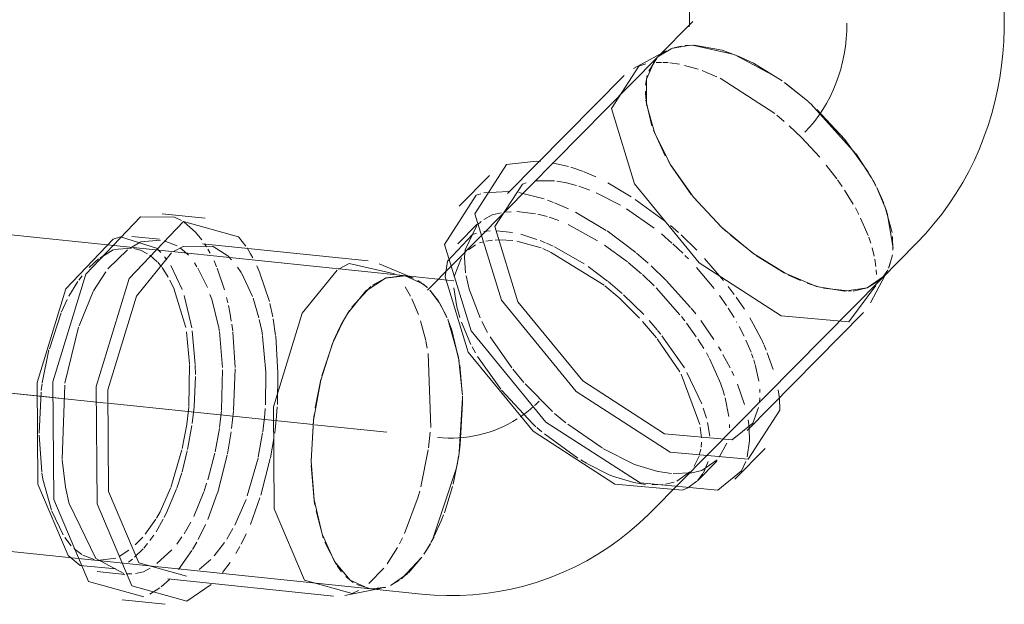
# Model space of a CAD drawing. Header units: millimetres. Extents: x -121 to 34184, y -147 to 33428.
# Tile 259 of 267: x 31324 to 31480, y 8871 to 8963. Entities that reach past the tile are written whole.
import ezdxf

# ---------------------------------------------------------------- set-up
doc = ezdxf.new("R2010")
doc.units = ezdxf.units.MM
doc.linetypes.add('ADSK_Осевая', pattern=[700, 500, -100, 0, -100])
doc.layers.add('P-PIPE-____-CNTR', color=3, linetype='ADSK_Осевая', lineweight=20)
doc.layers.add('P-PIPE-____-OTLN', color=3, linetype='Continuous', lineweight=20)

# ---------------------------------------------------------------- blocks, each defined once
blk = doc.blocks.new('ADSK_ППР_Отвод канализационный_Составной - Отвод раструбный-V39-_3D_ копия 1 копия 1')
at = {"layer": 'P-PIPE-____-OTLN', "color": 22}
for p, q in [((52571.27, 9020.77), (52571.27, 8962.9)), ((52621.27, 8962.9), (52621.27, 9020.77)), ((52571.82, 8963.14), (52566.15, 8957.41)), ((52567.58, 8958.47), (52562.4, 8955.69)), ((52567.58, 8958.47), (52562.4, 8955.69)), ((52566.15, 8957.41), (52529.64, 8920.47)), ((52560.88, 8954.56), (52542.37, 8935.83)), ((52560.88, 8954.56), (52542.37, 8935.83)), ((52542.2, 8940.42), (52546.98, 8940.98)), ((52542.2, 8940.42), (52546.98, 8940.98)), ((52539.49, 8938.68), (52534.67, 8933.81)), ((52539.49, 8938.68), (52534.67, 8933.81)), ((52484.05, 8932.12), (52489.48, 8932.1)), ((52494.33, 8931.9), (52487.49, 8932.61)), ((52537.55, 8930.97), (52534.47, 8927.84)), ((52537.55, 8930.97), (52534.47, 8927.84)), ((52479.71, 8928.61), (52480.88, 8928.95)), ((52487.08, 8928.58), (52482.69, 8929.03)), ((52489.34, 8926.64), (52490.93, 8927.45)), ((52490.93, 8927.45), (52495.64, 8927.43)), ((52520.23, 8925.15), (52493.92, 8927.87)), ((52601.71, 8922.26), (52607.38, 8927.99)), ((52515.54, 8923.85), (52517.24, 8924.73)), ((52517.24, 8924.73), (52524.39, 8923.07)), ((52527.43, 8922.39), (52522, 8924.69)), ((52600.04, 8918.49), (52602.75, 8923.69)), ((52600.04, 8918.49), (52602.75, 8923.69)), ((52519.89, 8920.41), (52522.98, 8922.42)), ((52525.77, 8922.82), (52522.99, 8922.42)), ((52522.99, 8922.42), (52526.1, 8922.77)), ((52533.82, 8921.99), (52525.77, 8922.82)), ((52565.2, 8885.32), (52601.71, 8922.26)), ((52599.51, 8920.85), (52602.09, 8922.68)), ((52599.51, 8920.85), (52601.71, 8922.26)), ((52599.51, 8920.85), (52601.71, 8922.26)), ((52517.01, 8916.86), (52519.88, 8920.4)), ((52600.87, 8921.23), (52596.57, 8915.44)), ((52600.87, 8921.23), (52596.57, 8915.44)), ((52516.25, 8915.58), (52517.01, 8916.85)), ((52580.42, 8898.22), (52598.93, 8916.95)), ((52580.42, 8898.22), (52598.93, 8916.95)), ((52514.55, 8912.02), (52516.19, 8915.47)), ((52512.69, 8906.22), (52514.55, 8912.01)), ((52511.54, 8899.86), (52512.69, 8906.22)), ((52511.19, 8893.37), (52511.54, 8899.86)), ((52581.31, 8899.36), (52578.06, 8896.72)), ((52581.31, 8899.36), (52578.06, 8896.72)), ((52578.48, 8890.51), (52583.3, 8895.38)), ((52578.48, 8890.51), (52583.3, 8895.38)), ((52572.52, 8890.23), (52575.6, 8893.36)), ((52572.52, 8890.23), (52575.6, 8893.36)), ((52579.51, 8891.82), (52575.77, 8888.77)), ((52579.51, 8891.82), (52575.77, 8888.77)), ((52571.03, 8889.12), (52570.17, 8888.72)), ((52571.03, 8889.12), (52570.17, 8888.72)), ((52477.19, 8875.82), (52481.57, 8875.36)), ((52488.41, 8874.66), (52514.72, 8871.93)), ((52495.28, 8873.76), (52491.44, 8871.12)), ((52520.3, 8873.13), (52517.39, 8874.46)), ((52516.55, 8872.02), (52522.34, 8873.17)), ((52520.63, 8873.08), (52528.68, 8872.25)), ((52481.16, 8871.33), (52488, 8870.63))]:
    blk.add_line(p, q, dxfattribs=at)
at = {"layer": 'P-PIPE-____-OTLN', "color": 9}
for p, q in [((52571.44, 8959.36), (52568.37, 8958.83)), ((52571.44, 8959.36), (52568.37, 8958.83)), ((52570.53, 8959.31), (52571.89, 8959.36)), ((52571.89, 8959.36), (52570.54, 8959.31)), ((52578.39, 8957.89), (52571.77, 8959.36)), ((52578.39, 8957.89), (52571.77, 8959.36)), ((52568.35, 8958.82), (52566.31, 8957.56)), ((52566.31, 8957.56), (52568.35, 8958.82)), ((52568.35, 8958.82), (52566.41, 8957.65)), ((52568.35, 8958.82), (52566.41, 8957.65)), ((52569.95, 8959.24), (52568.38, 8958.83)), ((52568.38, 8958.83), (52569.94, 8959.23)), ((52585.07, 8954.32), (52578.59, 8957.81)), ((52585.07, 8954.32), (52578.59, 8957.81)), ((52566.09, 8957.34), (52564.79, 8955.25)), ((52566.09, 8957.34), (52564.79, 8955.25)), ((52564.57, 8954.58), (52564.3, 8953.02)), ((52564.57, 8954.58), (52564.3, 8953.02)), ((52590.01, 8950.53), (52586.45, 8953.37)), ((52590.01, 8950.53), (52586.45, 8953.37)), ((52564.26, 8952.06), (52564.32, 8950.82)), ((52564.26, 8952.06), (52564.32, 8950.82)), ((52564.34, 8950.63), (52565.29, 8946.57)), ((52564.34, 8950.63), (52565.29, 8946.57)), ((52590.79, 8949.83), (52590.12, 8950.43)), ((52590.12, 8950.43), (52590.79, 8949.83)), ((52597.66, 8942.2), (52590.54, 8950.06)), ((52597.66, 8942.2), (52590.54, 8950.06)), ((52591.5, 8949.18), (52595.94, 8944.42)), ((52565.53, 8945.89), (52567.43, 8941.8)), ((52565.53, 8945.89), (52567.43, 8941.8)), ((52567.86, 8941.06), (52568.22, 8940.44)), ((52567.86, 8941.06), (52568.22, 8940.44)), ((52568.27, 8940.37), (52571.56, 8935.69)), ((52568.27, 8940.37), (52571.56, 8935.69)), ((52600.79, 8937.19), (52600.42, 8937.89)), ((52600.42, 8937.89), (52600.79, 8937.19)), ((52602.13, 8934.31), (52601, 8936.79)), ((52601, 8936.79), (52602.13, 8934.31)), ((52602.61, 8932.99), (52601.09, 8936.62)), ((52602.61, 8932.99), (52601.09, 8936.62)), ((52571.96, 8935.21), (52576.29, 8930.56)), ((52571.96, 8935.21), (52576.29, 8930.56)), ((52603.44, 8929.65), (52602.3, 8933.85)), ((52602.3, 8933.85), (52603.44, 8929.65)), ((52603.6, 8927.17), (52602.68, 8932.78)), ((52603.6, 8927.17), (52602.68, 8932.78)), ((52489.48, 8932.1), (52490.59, 8931.53)), ((52576.36, 8930.49), (52577.05, 8929.85)), ((52576.36, 8930.49), (52577.05, 8929.85)), ((52480.88, 8928.95), (52486.64, 8927.15)), ((52482.42, 8927.18), (52484.01, 8928.11)), ((52484.09, 8928.16), (52487.25, 8928.44)), ((52487.85, 8928.34), (52489.89, 8927.53)), ((52577.77, 8929.21), (52581.42, 8926.3)), ((52577.77, 8929.21), (52581.42, 8926.3)), ((52603.58, 8926.82), (52603.53, 8929.02)), ((52603.53, 8929.02), (52603.58, 8926.82)), ((52478.9, 8923.86), (52481.99, 8926.88)), ((52490.42, 8927.18), (52491.08, 8926.64)), ((52495.64, 8927.43), (52497.92, 8925.94)), ((52501.01, 8927.19), (52501.56, 8926.28)), ((52581.92, 8925.94), (52586.31, 8923.24)), ((52581.92, 8925.94), (52586.31, 8923.24)), ((52602.88, 8923.96), (52603.43, 8925.68)), ((52603.43, 8925.68), (52602.88, 8923.96)), ((52602.99, 8924.19), (52603.5, 8926.08)), ((52602.99, 8924.19), (52603.5, 8926.08)), ((52476.63, 8920.36), (52478.56, 8923.42)), ((52601.98, 8922.54), (52602.75, 8923.69)), ((52601.98, 8922.54), (52602.75, 8923.69)), ((52602.09, 8922.68), (52602.6, 8923.42)), ((52602.6, 8923.42), (52602.09, 8922.68)), ((52522.98, 8922.42), (52520.93, 8921.28)), ((52527.43, 8922.39), (52526.1, 8922.77)), ((52529.64, 8920.9), (52528.14, 8922.03)), ((52586.9, 8922.94), (52588.92, 8922.01)), ((52586.9, 8922.94), (52588.92, 8922.01)), ((52474.31, 8914.84), (52476.58, 8920.27)), ((52520.68, 8921.08), (52517.64, 8917.79)), ((52530.05, 8920.48), (52531.52, 8918.54)), ((52531.4, 8918.72), (52530.08, 8920.44)), ((52589.95, 8921.6), (52591.91, 8920.96)), ((52589.95, 8921.6), (52591.91, 8920.96)), ((52592.56, 8920.79), (52596.96, 8920.32)), ((52592.56, 8920.79), (52596.96, 8920.32)), ((52597.28, 8920.35), (52599.51, 8920.85)), ((52597.28, 8920.35), (52599.51, 8920.85)), ((52517.28, 8917.27), (52516.29, 8915.66)), ((52532.66, 8916.34), (52531.53, 8918.51)), ((52531.66, 8918.29), (52532.76, 8916.1)), ((52472.08, 8905.73), (52474.24, 8914.64)), ((52515.67, 8914.49), (52514.74, 8912.46)), ((52514.66, 8912.27), (52512.86, 8906.9)), ((52534.77, 8908.56), (52535.17, 8904.16)), ((52512.72, 8906.32), (52511.8, 8901.79)), ((52471.65, 8893.68), (52472.03, 8905.4)), ((52534.69, 8894.75), (52535.2, 8903.4)), ((52535.19, 8903.66), (52535.21, 8902.54)), ((52511.66, 8900.76), (52511.54, 8899.85)), ((52511.53, 8899.75), (52511.19, 8893.39)), ((52534.61, 8894.17), (52533.71, 8889.69)), ((52534.36, 8892.69), (52534.6, 8894.13)), ((52511.2, 8892.65), (52511.67, 8887.12)), ((52530.44, 8880.85), (52534.28, 8892.28)), ((52533.63, 8889.34), (52532.34, 8885.17)), ((52511.68, 8887.04), (52511.78, 8886.38)), ((52511.95, 8885.46), (52513.1, 8881.17)), ((52530.7, 8881.36), (52530.21, 8880.43)), ((52513.35, 8880.5), (52515.21, 8876.87)), ((52529.09, 8878.57), (52530.11, 8880.24)), ((52530.12, 8880.26), (52529.4, 8879.05)), ((52525.54, 8874.67), (52528.71, 8878.03)), ((52528.77, 8878.11), (52526.66, 8875.63)), ((52480.17, 8876.24), (52474.48, 8876.76)), ((52515.31, 8876.72), (52516.02, 8875.8)), ((52482.71, 8875.47), (52481.82, 8875.46)), ((52484.56, 8875.79), (52483.29, 8875.52)), ((52485.62, 8876.36), (52484.56, 8875.79)), ((52516.71, 8875.06), (52517.87, 8874.11)), ((52526.52, 8875.5), (52523.9, 8873.68)), ((52488.7, 8874.58), (52487.34, 8873.4)), ((52518.42, 8873.78), (52520.59, 8873.09)), ((52522.91, 8873.31), (52520.7, 8873.08)), ((52520.76, 8873.07), (52523.06, 8873.35)), ((52523.76, 8873.62), (52525.17, 8874.41)), ((52487.12, 8873.23), (52485.56, 8872.26)), ((52518.68, 8872.8), (52517.71, 8872.36)), ((52520.63, 8873.08), (52520.3, 8873.13))]:
    blk.add_line(p, q, dxfattribs=at)
at = {"layer": 'P-PIPE-____-OTLN', "color": 10}
for p, q in [((52563.23, 8956.07), (52564.31, 8956.4)), ((52563.23, 8956.07), (52564.31, 8956.4)), ((52566.15, 8957.4), (52565.77, 8956.98)), ((52565.77, 8956.98), (52566.15, 8957.4)), ((52566, 8956.63), (52566.81, 8956.65)), ((52566, 8956.63), (52566.81, 8956.65)), ((52567.01, 8956.65), (52567.87, 8956.61)), ((52567.01, 8956.65), (52567.87, 8956.61)), ((52568.13, 8956.58), (52569.7, 8956.35)), ((52568.13, 8956.58), (52569.7, 8956.35)), ((52570.49, 8956.18), (52572.67, 8955.55)), ((52570.49, 8956.18), (52572.67, 8955.55)), ((52576.13, 8954.13), (52584.8, 8948.55)), ((52576.13, 8954.13), (52584.8, 8948.55)), ((52585.14, 8948.27), (52586.32, 8947.28)), ((52585.14, 8948.27), (52586.32, 8947.28)), ((52587.11, 8946.58), (52589.06, 8944.72)), ((52587.11, 8946.58), (52589.06, 8944.72)), ((52589.07, 8944.72), (52591.96, 8941.61)), ((52589.07, 8944.72), (52591.96, 8941.61)), ((52546.98, 8940.98), (52547.63, 8940.94)), ((52546.98, 8940.98), (52547.63, 8940.94)), ((52549.47, 8940.72), (52552.03, 8940.14)), ((52549.47, 8940.72), (52552.03, 8940.14)), ((52552.43, 8940.02), (52554.41, 8939.33)), ((52552.43, 8940.02), (52554.41, 8939.33)), ((52554.56, 8939.27), (52556.4, 8938.47)), ((52554.56, 8939.27), (52556.4, 8938.47)), ((52593, 8940.36), (52594.66, 8938.19)), ((52593, 8940.36), (52594.66, 8938.19)), ((52544.72, 8937.34), (52545.32, 8937.54)), ((52544.72, 8937.34), (52545.32, 8937.54)), ((52546.68, 8937.83), (52549.85, 8937.83)), ((52546.68, 8937.83), (52549.85, 8937.83)), ((52550.21, 8937.79), (52551.46, 8937.57)), ((52550.21, 8937.79), (52551.46, 8937.57)), ((52551.51, 8937.56), (52553.32, 8937.09)), ((52551.51, 8937.56), (52553.32, 8937.09)), ((52558.28, 8937.53), (52562, 8935.33)), ((52558.28, 8937.53), (52562, 8935.33)), ((52594.79, 8938.02), (52595.54, 8936.93)), ((52594.79, 8938.02), (52595.54, 8936.93)), ((52538.63, 8935.93), (52542.54, 8936.18)), ((52538.63, 8935.93), (52542.54, 8936.18)), ((52544.17, 8935.99), (52548.21, 8934.97)), ((52544.17, 8935.99), (52548.21, 8934.97)), ((52553.67, 8936.98), (52555.46, 8936.35)), ((52553.67, 8936.98), (52555.46, 8936.35)), ((52556.44, 8935.94), (52560.31, 8933.97)), ((52556.44, 8935.94), (52560.31, 8933.97)), ((52595.9, 8936.39), (52597.28, 8934.14)), ((52595.9, 8936.39), (52597.28, 8934.14)), ((52537.38, 8935.55), (52538.12, 8935.79)), ((52537.38, 8935.55), (52538.12, 8935.79)), ((52548.7, 8934.8), (52549.69, 8934.42)), ((52548.7, 8934.8), (52549.69, 8934.42)), ((52549.83, 8934.37), (52552.04, 8933.41)), ((52549.83, 8934.37), (52552.04, 8933.41)), ((52562.65, 8934.91), (52567.31, 8931.52)), ((52562.65, 8934.91), (52567.31, 8931.52)), ((52539.91, 8932.47), (52541.34, 8932.79)), ((52539.91, 8932.47), (52541.34, 8932.79)), ((52541.94, 8932.87), (52542.93, 8932.95)), ((52541.94, 8932.87), (52542.93, 8932.95)), ((52543.83, 8932.96), (52546.79, 8932.63)), ((52543.83, 8932.96), (52546.79, 8932.63)), ((52553.15, 8932.86), (52558.05, 8929.97)), ((52553.15, 8932.86), (52558.05, 8929.97)), ((52561.26, 8933.4), (52565.66, 8930.32)), ((52561.26, 8933.4), (52565.66, 8930.32)), ((52597.62, 8933.54), (52598.15, 8932.52)), ((52597.62, 8933.54), (52598.15, 8932.52)), ((52537.67, 8930.91), (52538.2, 8931.39)), ((52537.67, 8930.91), (52538.2, 8931.39)), ((52538.61, 8931.7), (52539.91, 8932.47)), ((52538.61, 8931.7), (52539.91, 8932.47)), ((52547.19, 8932.55), (52548.65, 8932.17)), ((52547.19, 8932.55), (52548.65, 8932.17)), ((52548.97, 8932.07), (52550.49, 8931.54)), ((52548.97, 8932.07), (52550.49, 8931.54)), ((52598.45, 8931.92), (52599.63, 8929.17)), ((52598.45, 8931.92), (52599.63, 8929.17)), ((52535.65, 8926.91), (52537.51, 8930.75)), ((52535.65, 8926.91), (52537.51, 8930.75)), ((52538.61, 8929.82), (52539.6, 8929.92)), ((52538.61, 8929.82), (52539.6, 8929.92)), ((52540.61, 8929.93), (52543.16, 8929.66)), ((52540.61, 8929.93), (52543.16, 8929.66)), ((52551.98, 8930.91), (52556.66, 8928.34)), ((52551.98, 8930.91), (52556.66, 8928.34)), ((52558.17, 8929.89), (52562.76, 8926.45)), ((52558.17, 8929.89), (52562.76, 8926.45)), ((52568.25, 8930.74), (52569.53, 8929.63)), ((52568.25, 8930.74), (52569.53, 8929.63)), ((52532.85, 8925.08), (52536.82, 8929.35)), ((52532.85, 8925.08), (52536.82, 8929.35)), ((52536.82, 8929.35), (52537.43, 8929.56)), ((52536.82, 8929.35), (52537.43, 8929.56)), ((52537.91, 8928.02), (52538.53, 8928.18)), ((52537.91, 8928.02), (52538.53, 8928.18)), ((52538.92, 8928.26), (52539.96, 8928.41)), ((52538.92, 8928.26), (52539.96, 8928.41)), ((52540.39, 8928.45), (52541, 8928.48)), ((52540.39, 8928.45), (52541, 8928.48)), ((52541.16, 8928.48), (52543.19, 8928.36)), ((52541.16, 8928.48), (52543.19, 8928.36)), ((52543.85, 8928.27), (52547.69, 8927.2)), ((52543.85, 8928.27), (52547.69, 8927.2)), ((52544.48, 8929.36), (52547.03, 8928.56)), ((52544.48, 8929.36), (52547.03, 8928.56)), ((52547.56, 8928.36), (52548.39, 8928.02)), ((52547.56, 8928.36), (52548.39, 8928.02)), ((52566.8, 8929.41), (52568.46, 8927.97)), ((52566.8, 8929.41), (52568.46, 8927.97)), ((52569.95, 8929.25), (52572.43, 8926.82)), ((52569.95, 8929.25), (52572.43, 8926.82)), ((52599.73, 8928.9), (52600.05, 8927.94)), ((52599.73, 8928.9), (52600.05, 8927.94)), ((52477.6, 8925.59), (52479.72, 8926.9)), ((52479.86, 8926.93), (52482.67, 8927.16)), ((52483.02, 8927.11), (52484.03, 8926.84)), ((52484.09, 8926.82), (52485.2, 8926.27)), ((52486.69, 8927.1), (52487.31, 8926.49)), ((52491.08, 8926.64), (52491.69, 8926.04)), ((52494.22, 8927.87), (52494.53, 8927.39)), ((52494.78, 8926.98), (52495.13, 8926.37)), ((52536.18, 8926.89), (52537.28, 8927.68)), ((52536.18, 8926.89), (52537.28, 8927.68)), ((52547.95, 8927.09), (52549.11, 8926.6)), ((52547.95, 8927.09), (52549.11, 8926.6)), ((52548.54, 8927.95), (52549.64, 8927.45)), ((52548.54, 8927.95), (52549.64, 8927.45)), ((52549.21, 8926.55), (52557.72, 8921.26)), ((52549.21, 8926.55), (52557.72, 8921.26)), ((52549.82, 8927.36), (52554.55, 8924.65)), ((52549.82, 8927.36), (52554.55, 8924.65)), ((52557.78, 8927.62), (52561.42, 8924.98)), ((52557.78, 8927.62), (52561.42, 8924.98)), ((52568.6, 8927.85), (52570.19, 8926.36)), ((52568.6, 8927.85), (52570.19, 8926.36)), ((52600.27, 8927.21), (52600.6, 8925.87)), ((52600.27, 8927.21), (52600.6, 8925.87)), ((52475.92, 8924.09), (52477.41, 8925.44)), ((52485.54, 8926.05), (52486.74, 8925.01)), ((52486.82, 8924.92), (52487.41, 8924.21)), ((52487.91, 8925.79), (52488.25, 8925.32)), ((52495.75, 8925.14), (52496.16, 8924.22)), ((52497.92, 8925.94), (52498.53, 8925.33)), ((52501.56, 8926.28), (52501.91, 8925.65)), ((52533.91, 8922.66), (52535.05, 8925.65)), ((52533.91, 8922.66), (52535.05, 8925.65)), ((52561.52, 8924.9), (52563.65, 8923.1)), ((52561.52, 8924.9), (52563.65, 8923.1)), ((52562.86, 8926.37), (52564.72, 8924.76)), ((52562.86, 8926.37), (52564.72, 8924.76)), ((52570.55, 8926), (52571.11, 8925.44)), ((52570.55, 8926), (52571.11, 8925.44)), ((52573.66, 8925.52), (52576.66, 8922.01)), ((52573.66, 8925.52), (52576.66, 8922.01)), ((52600.69, 8925.41), (52600.86, 8924.25)), ((52600.69, 8925.41), (52600.86, 8924.25)), ((52487.49, 8924.1), (52488.49, 8922.53)), ((52488.87, 8924.4), (52490.67, 8920.6)), ((52492.66, 8924.81), (52493.04, 8924.22)), ((52493.2, 8923.96), (52494.69, 8920.93)), ((52496.25, 8923.99), (52497.43, 8920.54)), ((52499.49, 8924.15), (52500.04, 8923.32)), ((52502.54, 8924.38), (52503.04, 8923.23)), ((52555.16, 8924.24), (52558.26, 8921.94)), ((52555.16, 8924.24), (52558.26, 8921.94)), ((52565.17, 8924.36), (52567.52, 8922.09)), ((52565.17, 8924.36), (52567.52, 8922.09)), ((52572.39, 8924.08), (52575.17, 8920.77)), ((52572.39, 8924.08), (52575.17, 8920.77)), ((52600.91, 8923.72), (52600.95, 8923)), ((52600.91, 8923.72), (52600.95, 8923)), ((52472.7, 8919.53), (52474.11, 8921.85)), ((52474.27, 8922.09), (52474.79, 8922.78)), ((52488.72, 8922.1), (52489.4, 8920.67)), ((52500.09, 8923.24), (52501.88, 8919.47)), ((52503.05, 8923.2), (52504.56, 8918.68)), ((52536.35, 8920.45), (52535.79, 8922.75)), ((52536.35, 8920.45), (52535.79, 8922.75)), ((52558.37, 8921.85), (52560.57, 8919.98)), ((52558.37, 8921.85), (52560.57, 8919.98)), ((52563.78, 8922.99), (52565.68, 8921.16)), ((52563.78, 8922.99), (52565.68, 8921.16)), ((52567.57, 8922.04), (52571.42, 8917.76)), ((52567.57, 8922.04), (52571.42, 8917.76)), ((52489.44, 8920.58), (52491.26, 8914.56)), ((52526.1, 8921), (52526.96, 8919.54)), ((52534.3, 8917.87), (52533.84, 8920.86)), ((52534.3, 8917.87), (52533.84, 8920.86)), ((52538, 8916.1), (52536.36, 8920.41)), ((52538, 8916.1), (52536.36, 8920.41)), ((52566, 8920.85), (52569.75, 8916.6)), ((52566, 8920.85), (52569.75, 8916.6)), ((52577.39, 8921.09), (52578.37, 8919.79)), ((52577.39, 8921.09), (52578.37, 8919.79)), ((52471.55, 8917.05), (52472.44, 8919.02)), ((52495.11, 8919.82), (52495.38, 8919.06)), ((52495.38, 8919.06), (52496.48, 8914.73)), ((52497.75, 8919.32), (52497.95, 8918.48)), ((52501.97, 8919.22), (52502.88, 8916.11)), ((52527.16, 8919.14), (52528.22, 8916.65)), ((52560.81, 8919.76), (52564, 8916.62)), ((52560.81, 8919.76), (52564, 8916.62)), ((52576.02, 8919.64), (52577.13, 8918.06)), ((52576.02, 8919.64), (52577.13, 8918.06)), ((52578.66, 8919.38), (52579.99, 8917.46)), ((52578.66, 8919.38), (52579.99, 8917.46)), ((52504.63, 8918.39), (52505.1, 8916.26)), ((52534.78, 8916.17), (52534.3, 8917.85)), ((52534.78, 8916.17), (52534.3, 8917.85)), ((52571.53, 8917.62), (52572.25, 8916.72)), ((52571.53, 8917.62), (52572.25, 8916.72)), ((52577.39, 8917.66), (52578.35, 8916.13)), ((52577.39, 8917.66), (52578.35, 8916.13)), ((52469.6, 8911.2), (52471.49, 8916.9)), ((52505.16, 8915.95), (52505.54, 8913.32)), ((52528.57, 8915.63), (52529.39, 8912.5)), ((52539.2, 8913.77), (52538.27, 8915.53)), ((52539.2, 8913.77), (52538.27, 8915.53)), ((52563.81, 8915.53), (52566.01, 8912.93)), ((52563.81, 8915.53), (52566.01, 8912.93)), ((52564.84, 8915.7), (52566.12, 8914.22)), ((52564.84, 8915.7), (52566.12, 8914.22)), ((52569.98, 8916.31), (52570.54, 8915.6)), ((52569.98, 8916.31), (52570.54, 8915.6)), ((52573.05, 8915.67), (52575.14, 8912.68)), ((52573.05, 8915.67), (52575.14, 8912.68)), ((52492.28, 8914.03), (52492.76, 8908.69)), ((52496.49, 8914.67), (52496.59, 8914.06)), ((52496.61, 8913.93), (52497.1, 8908.24)), ((52498.57, 8915.1), (52498.72, 8913.96)), ((52536.55, 8911.86), (52535.04, 8915.4)), ((52536.55, 8911.86), (52535.04, 8915.4)), ((52566.21, 8914.11), (52566.7, 8913.52)), ((52566.21, 8914.11), (52566.7, 8913.52)), ((52570.8, 8915.25), (52572.35, 8913.11)), ((52570.8, 8915.25), (52572.35, 8913.11)), ((52578.75, 8915.45), (52578.77, 8915.42)), ((52578.75, 8915.45), (52578.77, 8915.42)), ((52579.16, 8914.71), (52579.94, 8913.19)), ((52579.16, 8914.71), (52579.94, 8913.19)), ((52491.38, 8913.88), (52491.86, 8908.8)), ((52498.74, 8913.83), (52499.12, 8908.2)), ((52503.46, 8913.18), (52503.99, 8907.48)), ((52505.55, 8913.21), (52505.91, 8907.3)), ((52529.41, 8912.39), (52529.63, 8911.3)), ((52543.07, 8908.14), (52539.62, 8913.07)), ((52543.07, 8908.14), (52539.62, 8913.07)), ((52566.12, 8912.79), (52569.73, 8907.53)), ((52566.12, 8912.79), (52569.73, 8907.53)), ((52566.9, 8913.26), (52570.45, 8908.14)), ((52566.9, 8913.26), (52570.45, 8908.14)), ((52572.61, 8912.71), (52573.56, 8911.23)), ((52572.61, 8912.71), (52573.56, 8911.23)), ((52580.24, 8912.57), (52581.05, 8910.63)), ((52580.24, 8912.57), (52581.05, 8910.63)), ((52582.74, 8912.59), (52583.03, 8911.95)), ((52582.74, 8912.59), (52583.03, 8911.95)), ((52468.47, 8905.77), (52469.54, 8911)), ((52537.26, 8910.55), (52536.74, 8911.49)), ((52537.26, 8910.55), (52536.74, 8911.49)), ((52575.88, 8911.5), (52576.28, 8910.84)), ((52575.88, 8911.5), (52576.28, 8910.84)), ((52583.07, 8911.87), (52583.45, 8910.98)), ((52583.07, 8911.87), (52583.45, 8910.98)), ((52529.77, 8910.46), (52530.16, 8898.7)), ((52541.29, 8904.76), (52537.59, 8909.97)), ((52541.29, 8904.76), (52537.59, 8909.97)), ((52573.95, 8910.55), (52574.36, 8909.82)), ((52573.95, 8910.55), (52574.36, 8909.82)), ((52574.45, 8909.65), (52576.23, 8905.64)), ((52574.45, 8909.65), (52576.23, 8905.64)), ((52576.59, 8910.3), (52577.74, 8908.15)), ((52576.59, 8910.3), (52577.74, 8908.15)), ((52581.14, 8910.39), (52581.38, 8909.7)), ((52581.14, 8910.39), (52581.38, 8909.7)), ((52581.47, 8909.44), (52581.67, 8908.8)), ((52581.47, 8909.44), (52581.67, 8908.8)), ((52583.62, 8910.55), (52584.56, 8907.88)), ((52583.62, 8910.55), (52584.56, 8907.88)), ((52491.87, 8908.7), (52491.74, 8902.03)), ((52492.77, 8908.6), (52492.79, 8907.12)), ((52497.11, 8907.87), (52496.94, 8901.47)), ((52499.12, 8907.98), (52498.87, 8901.38)), ((52544.96, 8905.86), (52543.23, 8907.94)), ((52544.96, 8905.86), (52543.23, 8907.94)), ((52581.7, 8908.68), (52582.28, 8906.07)), ((52581.7, 8908.68), (52582.28, 8906.07)), ((52492.8, 8906.79), (52492.58, 8902.05)), ((52503.99, 8907.44), (52503.91, 8902.29)), ((52505.91, 8907.26), (52505.81, 8902.34)), ((52569.96, 8907.14), (52572.91, 8899.19)), ((52569.96, 8907.14), (52572.91, 8899.19)), ((52570.87, 8907.43), (52573.22, 8902.46)), ((52570.87, 8907.43), (52573.22, 8902.46)), ((52577.99, 8907.62), (52578.32, 8906.94)), ((52577.99, 8907.62), (52578.32, 8906.94)), ((52468.31, 8904.55), (52468.45, 8905.63)), ((52546.34, 8899.31), (52541.4, 8904.63)), ((52546.34, 8899.31), (52541.4, 8904.63)), ((52549.51, 8901.22), (52545.17, 8905.63)), ((52549.51, 8901.22), (52545.17, 8905.63)), ((52576.25, 8905.59), (52576.48, 8904.92)), ((52576.25, 8905.59), (52576.48, 8904.92)), ((52576.49, 8904.88), (52576.83, 8903.79)), ((52576.49, 8904.88), (52576.83, 8903.79)), ((52578.9, 8905.58), (52580.02, 8902.35)), ((52578.9, 8905.58), (52580.02, 8902.35)), ((52582.42, 8904.76), (52582.44, 8904.24)), ((52582.42, 8904.76), (52582.44, 8904.24)), ((52585.35, 8904.67), (52585.55, 8903.32)), ((52585.35, 8904.67), (52585.55, 8903.32)), ((52467.97, 8897.78), (52468.28, 8904.31)), ((52576.94, 8903.41), (52577.54, 8900.43)), ((52576.94, 8903.41), (52577.54, 8900.43)), ((52582.43, 8903.42), (52582.37, 8902.67)), ((52582.43, 8903.42), (52582.37, 8902.67)), ((52491.73, 8901.93), (52491.43, 8899.22)), ((52492.58, 8901.95), (52492.28, 8899.33)), ((52503.88, 8901.73), (52503.8, 8900.83)), ((52505.79, 8901.98), (52505.68, 8900.52)), ((52573.46, 8901.78), (52573.95, 8900.15)), ((52573.46, 8901.78), (52573.95, 8900.15)), ((52582.25, 8901.87), (52581.31, 8899.36)), ((52582.25, 8901.87), (52581.31, 8899.36)), ((52496.94, 8901.39), (52496.64, 8898.68)), ((52498.86, 8901.31), (52498.55, 8898.51)), ((52503.8, 8900.79), (52503.48, 8897.98)), ((52505.68, 8900.49), (52505.39, 8897.77)), ((52551.64, 8899.42), (52549.82, 8900.94)), ((52551.64, 8899.42), (52549.82, 8900.94)), ((52580.57, 8899.9), (52580.68, 8899.19)), ((52580.57, 8899.9), (52580.68, 8899.19)), ((52491.42, 8899.15), (52490.71, 8895.38)), ((52492.24, 8899), (52491.56, 8895.19)), ((52496.62, 8898.55), (52495.94, 8894.83)), ((52546.88, 8898.81), (52546.34, 8899.31)), ((52546.88, 8898.81), (52546.34, 8899.31)), ((52547.8, 8898.02), (52547.02, 8898.69)), ((52547.8, 8898.02), (52547.02, 8898.69)), ((52557.38, 8895.44), (52551.92, 8899.2)), ((52557.38, 8895.44), (52551.92, 8899.2)), ((52572.99, 8898.74), (52573.16, 8897.04)), ((52572.99, 8898.74), (52573.16, 8897.04)), ((52574.12, 8899.48), (52574.48, 8897.31)), ((52574.12, 8899.48), (52574.48, 8897.31)), ((52577.63, 8899.18), (52577.62, 8898.66)), ((52577.63, 8899.18), (52577.62, 8898.66)), ((52580.68, 8899.19), (52580.75, 8898.51)), ((52580.68, 8899.19), (52580.75, 8898.51)), ((52468.4, 8891.68), (52467.98, 8897.45)), ((52498.48, 8898.03), (52497.89, 8894.52)), ((52503.46, 8897.84), (52502.77, 8893.97)), ((52505.27, 8896.97), (52504.72, 8893.9)), ((52530.1, 8897.97), (52529.82, 8895.48)), ((52553.54, 8893.84), (52548.22, 8897.66)), ((52553.54, 8893.84), (52548.22, 8897.66)), ((52573.05, 8895.23), (52572.82, 8894.28)), ((52573.05, 8895.23), (52572.82, 8894.28)), ((52573.16, 8896.37), (52573.1, 8895.57)), ((52573.16, 8896.37), (52573.1, 8895.57)), ((52577.21, 8896.19), (52576, 8893.98)), ((52577.21, 8896.19), (52576, 8893.98)), ((52490.66, 8895.16), (52488.87, 8889.17)), ((52491.51, 8894.97), (52490.67, 8891.64)), ((52495.9, 8894.63), (52494.75, 8890.36)), ((52497.85, 8894.33), (52496.51, 8889)), ((52502.74, 8893.81), (52501.04, 8887.84)), ((52504.69, 8893.76), (52503.19, 8887.96)), ((52529.77, 8895.12), (52528.62, 8889.29)), ((52572.78, 8894.14), (52572.02, 8892.56)), ((52572.78, 8894.14), (52572.02, 8892.56)), ((52554.89, 8893.03), (52554.03, 8893.54)), ((52554.89, 8893.03), (52554.03, 8893.54)), ((52558.4, 8891.25), (52554.95, 8892.99)), ((52558.4, 8891.25), (52554.95, 8892.99)), ((52575.65, 8893.57), (52573.25, 8891.85)), ((52575.65, 8893.57), (52573.25, 8891.85)), ((52574.22, 8893.3), (52573.48, 8891.49)), ((52574.22, 8893.3), (52573.48, 8891.49)), ((52580.22, 8893.32), (52579.51, 8891.82)), ((52580.22, 8893.32), (52579.51, 8891.82)), ((52490.62, 8891.47), (52489.83, 8889.05)), ((52559.04, 8890.98), (52558.4, 8891.25)), ((52559.04, 8890.98), (52558.4, 8891.25)), ((52562.44, 8889.95), (52559.04, 8890.98)), ((52562.44, 8889.95), (52559.04, 8890.98)), ((52568.42, 8891.4), (52566.29, 8891.7)), ((52568.42, 8891.4), (52566.29, 8891.7)), ((52571.6, 8891.5), (52568.69, 8891.38)), ((52571.6, 8891.5), (52568.69, 8891.38)), ((52571.31, 8891.67), (52569.28, 8890.16)), ((52571.31, 8891.67), (52569.28, 8890.16)), ((52573.24, 8891.84), (52571.63, 8891.5)), ((52573.24, 8891.84), (52571.63, 8891.5)), ((52573.41, 8891.37), (52572.52, 8890.23)), ((52573.41, 8891.37), (52572.52, 8890.23)), ((52489.8, 8888.95), (52488.16, 8885.05)), ((52494.58, 8889.83), (52494.16, 8888.56)), ((52496.49, 8888.94), (52496.28, 8888.27)), ((52564.27, 8889.66), (52562.44, 8889.95)), ((52564.27, 8889.66), (52562.44, 8889.95)), ((52567.01, 8889.66), (52565.35, 8889.6)), ((52567.01, 8889.66), (52565.35, 8889.6)), ((52568.85, 8889.99), (52567.48, 8889.72)), ((52568.85, 8889.99), (52567.48, 8889.72)), ((52572.43, 8890.15), (52571.03, 8889.12)), ((52572.43, 8890.15), (52571.03, 8889.12)), ((52494.13, 8888.48), (52492.52, 8884.55)), ((52496.26, 8888.2), (52494.75, 8884.09)), ((52503.05, 8887.51), (52501.53, 8883.31)), ((52528.18, 8887.7), (52526.01, 8881.85)), ((52528.43, 8888.57), (52528.2, 8887.76)), ((52500.83, 8887.28), (52499.03, 8883.19)), ((52471.77, 8881.67), (52469.99, 8885.39)), ((52488.12, 8884.98), (52487.82, 8884.39)), ((52486.53, 8884.16), (52484.84, 8881.76)), ((52487.68, 8884.12), (52486.54, 8882.15)), ((52492.07, 8883.67), (52490.99, 8881.82)), ((52494.4, 8883.29), (52493.24, 8880.9)), ((52473.06, 8879.93), (52472.05, 8881.24)), ((52484.42, 8881.27), (52483.21, 8880.04)), ((52486.18, 8881.61), (52485.57, 8880.74)), ((52490.66, 8881.32), (52489.83, 8880.19)), ((52498.74, 8882.65), (52497.76, 8880.99)), ((52500.88, 8881.81), (52500.08, 8880.19)), ((52525.69, 8881.16), (52525.22, 8880.24)), ((52485.19, 8880.26), (52484.59, 8879.54)), ((52493.01, 8880.47), (52492.34, 8879.3)), ((52497.41, 8880.45), (52495.79, 8878.34)), ((52499.87, 8879.81), (52499.22, 8878.67)), ((52524.9, 8879.65), (52523.24, 8877.04)), ((52474.74, 8878.54), (52473.5, 8879.48)), ((52476.72, 8877.76), (52474.93, 8878.42)), ((52482.2, 8879.21), (52480.7, 8878.24)), ((52484.51, 8879.44), (52483.14, 8878.09)), ((52489.05, 8879.25), (52486.69, 8877.08)), ((52492.25, 8879.16), (52490.12, 8876.13)), ((52480.16, 8877.95), (52477.59, 8877.65)), ((52482.81, 8877.8), (52482.17, 8877.32)), ((52495.22, 8877.73), (52493.37, 8876.14)), ((52498.31, 8877.27), (52497.11, 8875.69)), ((52522.7, 8876.34), (52520.36, 8873.93))]:
    blk.add_line(p, q, dxfattribs=at)
at = {"layer": 'P-PIPE-____-OTLN', "color": 22}
for points in [[(52571.27, 8962.9, 0), (52571.27, 8962.78, 0), (52571.26, 8962.66, 0), (52571.26, 8962.56, 0), (52571.24, 8962.48, 0), (52571.23, 8962.41, 0), (52571.22, 8962.35, 0), (52571.21, 8962.31, 0), (52571.21, 8962.29, 0), (52571.21, 8962.29, 0)], [(52607.38, 8927.99, 0), (52608.77, 8929.46, 0), (52610.1, 8931, 0), (52611.35, 8932.58, 0), (52612.53, 8934.21, 0), (52613.64, 8935.89, 0), (52614.67, 8937.6, 0), (52615.63, 8939.35, 0), (52616.51, 8941.13, 0), (52617.31, 8942.94, 0), (52618.04, 8944.78, 0), (52618.69, 8946.64, 0), (52619.27, 8948.51, 0), (52619.77, 8950.4, 0), (52620.2, 8952.3, 0), (52620.56, 8954.22, 0), (52620.84, 8956.14, 0), (52621.05, 8958.06, 0), (52621.19, 8959.99, 0), (52621.26, 8961.92, 0), (52621.27, 8962.9, 0)], [(52565.77, 8956.98, 0), (52564.43, 8953.98, 0), (52564.42, 8950.02, 0), (52565.74, 8945.36, 0), (52568.3, 8940.32, 0), (52571.92, 8935.25, 0), (52576.36, 8930.49, 0), (52581.32, 8926.37, 0), (52586.46, 8923.17, 0), (52591.42, 8921.1, 0), (52595.87, 8920.31, 0), (52599.51, 8920.85, 0)], [(52571.92, 8935.25, 0), (52568.3, 8940.32, 0), (52565.74, 8945.36, 0), (52564.42, 8950.02, 0), (52564.43, 8953.98, 0), (52565.77, 8956.98, 0)], [(52596.57, 8915.44, 0), (52585.84, 8916.44, 0), (52572.83, 8924.81, 0), (52562.53, 8937.37, 0), (52558.86, 8949.31, 0), (52563.23, 8956.07, 0)], [(52596.57, 8915.44, 0), (52585.84, 8916.44, 0), (52572.83, 8924.81, 0), (52562.53, 8937.37, 0), (52558.86, 8949.31, 0), (52563.23, 8956.07, 0)], [(52580.59, 8893.64, 0), (52568.22, 8894.79, 0), (52553.25, 8904.43, 0), (52541.39, 8918.89, 0), (52537.16, 8932.63, 0), (52542.2, 8940.42, 0)], [(52580.59, 8893.64, 0), (52568.22, 8894.79, 0), (52553.25, 8904.43, 0), (52541.39, 8918.89, 0), (52537.16, 8932.63, 0), (52542.2, 8940.42, 0)], [(52578.06, 8896.72, 0), (52567.32, 8897.71, 0), (52554.32, 8906.09, 0), (52544.02, 8918.64, 0), (52540.35, 8930.58, 0), (52544.72, 8937.34, 0)], [(52578.06, 8896.72, 0), (52567.32, 8897.71, 0), (52554.32, 8906.09, 0), (52544.02, 8918.64, 0), (52540.35, 8930.58, 0), (52544.72, 8937.34, 0)], [(52575.77, 8888.77, 0), (52563.41, 8889.92, 0), (52548.44, 8899.56, 0), (52536.57, 8914.02, 0), (52532.35, 8927.76, 0), (52537.38, 8935.55, 0)], [(52575.77, 8888.77, 0), (52563.41, 8889.92, 0), (52548.44, 8899.56, 0), (52536.57, 8914.02, 0), (52532.35, 8927.76, 0), (52537.38, 8935.55, 0)], [(52602.09, 8922.68, 0), (52599.51, 8920.85, 0), (52595.87, 8920.31, 0), (52591.42, 8921.1, 0), (52586.46, 8923.17, 0), (52581.32, 8926.37, 0), (52576.36, 8930.49, 0), (52571.92, 8935.25, 0)], [(52484.6, 8871.82, 0), (52475.84, 8874.26, 0), (52470.33, 8887.28, 0), (52470.17, 8905.92, 0), (52475.41, 8923.04, 0), (52484.05, 8932.12, 0)], [(52491.44, 8871.12, 0), (52482.69, 8873.55, 0), (52477.17, 8886.58, 0), (52477.01, 8905.21, 0), (52482.25, 8922.33, 0), (52490.9, 8931.41, 0)], [(52490.9, 8931.41, 0), (52499.65, 8928.97, 0), (52500.8, 8927.5, 0)], [(52474.48, 8876.76, 0), (52472.58, 8878.36, 0), (52467.79, 8889.67, 0), (52467.64, 8905.85, 0), (52472.2, 8920.72, 0), (52479.71, 8928.61, 0)], [(52491.4, 8875.08, 0), (52483.8, 8877.2, 0), (52479.01, 8888.51, 0), (52478.87, 8904.69, 0), (52483.42, 8919.56, 0), (52488.98, 8926.4, 0)], [(52570.17, 8888.72, 0), (52559.43, 8889.72, 0), (52546.42, 8898.1, 0), (52536.12, 8910.65, 0), (52532.45, 8922.59, 0), (52532.85, 8925.08, 0)], [(52570.17, 8888.72, 0), (52559.43, 8889.72, 0), (52546.42, 8898.1, 0), (52536.12, 8910.65, 0), (52532.45, 8922.59, 0), (52532.85, 8925.08, 0)], [(52517.71, 8872.36, 0), (52510.11, 8874.48, 0), (52505.32, 8885.79, 0), (52505.18, 8901.97, 0), (52509.73, 8916.84, 0), (52515.29, 8923.68, 0)], [(52516.29, 8915.66, 0), (52515.96, 8915.05, 0), (52515.68, 8914.51, 0)], [(52585.55, 8903.32, 0), (52585.62, 8901.43, 0), (52580.59, 8893.64, 0)], [(52585.55, 8903.32, 0), (52585.62, 8901.43, 0), (52580.59, 8893.64, 0)], [(52517.39, 8874.47, 0), (52514.86, 8877.4, 0), (52512.91, 8881.74, 0), (52511.66, 8887.19, 0), (52511.19, 8893.37, 0)], [(52549.32, 8874.94, 0), (52551.23, 8875.72, 0), (52553.11, 8876.59, 0), (52554.94, 8877.54, 0), (52556.72, 8878.58, 0), (52558.45, 8879.7, 0), (52560.13, 8880.9, 0), (52561.74, 8882.16, 0), (52563.29, 8883.5, 0), (52564.78, 8884.9, 0), (52565.2, 8885.32, 0)], [(52528.68, 8872.25, 0), (52530.71, 8872.09, 0), (52532.74, 8872.01, 0), (52534.79, 8872.03, 0), (52536.84, 8872.14, 0), (52538.88, 8872.34, 0), (52540.92, 8872.64, 0), (52542.95, 8873.04, 0), (52544.95, 8873.52, 0), (52546.94, 8874.1, 0), (52548.89, 8874.78, 0), (52549.32, 8874.94, 0)]]:
    blk.add_polyline3d(points, dxfattribs=at)
at = {"layer": 'P-PIPE-____-OTLN', "color": 9}
for points in [[(52578.59, 8957.8, 0), (52576.45, 8958.57, 0), (52571.99, 8959.36, 0)], [(52571.99, 8959.36, 0), (52576.45, 8958.57, 0), (52578.59, 8957.8, 0)], [(52585.98, 8953.7, 0), (52581.41, 8956.5, 0), (52578.91, 8957.67, 0)], [(52578.91, 8957.67, 0), (52581.41, 8956.5, 0), (52585.98, 8953.7, 0)], [(52590.04, 8950.5, 0), (52586.55, 8953.3, 0), (52586.3, 8953.47, 0)], [(52586.3, 8953.47, 0), (52586.55, 8953.3, 0), (52590.04, 8950.5, 0)], [(52600.02, 8938.59, 0), (52599.57, 8939.35, 0), (52595.94, 8944.42, 0), (52591.5, 8949.18, 0)], [(52595.94, 8944.42, 0), (52599.57, 8939.35, 0), (52600.02, 8938.59, 0)], [(52600.91, 8936.96, 0), (52600.17, 8938.33, 0), (52597.72, 8942.12, 0)], [(52600.91, 8936.96, 0), (52600.17, 8938.33, 0), (52597.72, 8942.12, 0)], [(52491.01, 8931.26, 0), (52492.8, 8929.68, 0), (52493.81, 8928.46, 0)], [(52526.1, 8922.77, 0), (52529.02, 8921.44, 0), (52529.62, 8920.91, 0)], [(52535.19, 8903.8, 0), (52534.56, 8909.87, 0), (52532.86, 8915.88, 0)], [(52532.98, 8915.58, 0), (52533.49, 8914.16, 0), (52534.67, 8909.24, 0)], [(52535.21, 8902.54, 0), (52534.86, 8896.05, 0), (52534.61, 8894.2, 0)], [(52472.76, 8886.59, 0), (52472.17, 8889.21, 0), (52471.65, 8893.56, 0)], [(52481.4, 8875.5, 0), (52476.96, 8877.9, 0), (52472.77, 8886.54, 0)], [(52532.22, 8884.84, 0), (52531.85, 8883.89, 0), (52530.73, 8881.42, 0)]]:
    blk.add_polyline3d(points, dxfattribs=at)
at = {"layer": 'P-PIPE-____-OTLN', "color": 10}
for points in [[(52573.28, 8955.34, 0), (52573.97, 8955.07, 0), (52575.63, 8954.36, 0)], [(52573.28, 8955.34, 0), (52573.97, 8955.07, 0), (52575.63, 8954.36, 0)], [(52535.71, 8923.23, 0), (52535.54, 8925.71, 0), (52535.65, 8926.89, 0)], [(52535.71, 8923.23, 0), (52535.54, 8925.71, 0), (52535.65, 8926.89, 0)], [(52557.83, 8921.17, 0), (52560.1, 8919.27, 0), (52563.34, 8916.05, 0)], [(52557.83, 8921.17, 0), (52560.1, 8919.27, 0), (52563.34, 8916.05, 0)], [(52491, 8919.62, 0), (52492.09, 8915.18, 0), (52492.21, 8914.49, 0)], [(52498.04, 8918.05, 0), (52498.32, 8916.66, 0), (52498.5, 8915.55, 0)], [(52502.94, 8915.84, 0), (52503.32, 8914.02, 0), (52503.44, 8913.29, 0)], [(52580.86, 8916.08, 0), (52581.4, 8915.17, 0), (52582.71, 8912.65, 0)], [(52580.86, 8916.08, 0), (52581.4, 8915.17, 0), (52582.71, 8912.65, 0)], [(52580.75, 8898.51, 0), (52580.81, 8896.56, 0), (52580.44, 8894.02, 0)], [(52580.75, 8898.51, 0), (52580.81, 8896.56, 0), (52580.44, 8894.02, 0)], [(52566.23, 8891.71, 0), (52562.51, 8892.84, 0), (52557.53, 8895.35, 0)], [(52566.23, 8891.71, 0), (52562.51, 8892.84, 0), (52557.53, 8895.35, 0)], [(52469.92, 8885.58, 0), (52468.58, 8890.5, 0), (52468.42, 8891.5, 0)], [(52488.83, 8889.07, 0), (52487.18, 8885.32, 0), (52486.6, 8884.3, 0)]]:
    blk.add_polyline3d(points, dxfattribs=at)
at = {"layer": 'P-PIPE-____-OTLN', "color": 9}
for centre, start_param, end_param in [((52573.19, 8965.55), 3.51414, 4.293664), ((52531.02, 8922.88), 2.732867, 3.31614)]:
    blk.add_ellipse(centre, major_axis=(-9.38, 24.59), ratio=0.857617, start_param=start_param, end_param=end_param, dxfattribs=at)
at = {"layer": 'P-PIPE-____-OTLN', "color": 10}
for start_param, end_param in [(3.342958, 3.453974), (3.468215, 3.513265)]:
    blk.add_ellipse((52531.02, 8922.88), major_axis=(-9.38, 24.59), ratio=0.857617, start_param=start_param, end_param=end_param, dxfattribs=at)

msp = doc.modelspace()

# ---------------------------------------------------------------- linework, layer by layer
at = {"layer": 'P-PIPE-____-CNTR', "color": 9}
for p in [(31331.18, 8903.25), (31326.83, 8903.7)]:
    msp.add_line(p, (30091.28, 9031.47), dxfattribs=at)
at = {"layer": 'P-PIPE-____-CNTR', "color": 10}
for p, q in [((31329.36, 8903.44), (31326.83, 8903.7)), ((31331.18, 8903.25), (31329.36, 8903.44)), ((31337.84, 8902.56), (31331.21, 8903.24)), ((31337.84, 8902.56), (31331.21, 8903.24)), ((31370.67, 8899.16), (31338.06, 8902.54)), ((31370.67, 8899.16), (31338.06, 8902.54)), ((31382.38, 8897.95), (31370.89, 8899.14)), ((31382.38, 8897.95), (31370.89, 8899.14))]:
    msp.add_line(p, q, dxfattribs=at)
at = {"layer": 'P-PIPE-____-OTLN', "color": 22}
for p, q in [((31384.95, 8922.82), (30061.79, 9059.65)), ((30056.64, 9009.92), (31379.8, 8873.09)), ((31385.27, 8922.78), (31382.16, 8922.43))]:
    msp.add_line(p, q, dxfattribs=at)
at = {"layer": 'P-PIPE-____-OTLN', "color": 9}
for p, q in [((31390.69, 8918.54), (31389.22, 8920.48)), ((31391.94, 8916.11), (31390.84, 8918.3)), ((31394.34, 8904.17), (31393.94, 8908.57)), ((31394.39, 8902.54), (31394.36, 8903.67)), ((31392.89, 8889.69), (31393.78, 8894.17)), ((31391.51, 8885.16), (31392.8, 8889.34)), ((31389.38, 8880.43), (31389.87, 8881.36)), ((31388.57, 8879.05), (31389.29, 8880.25)), ((31385.83, 8875.63), (31387.94, 8878.11)), ((31383.08, 8873.69), (31385.7, 8875.5)), ((31379.85, 8873.08), (31382.05, 8873.3)), ((31379.48, 8873.13), (31379.8, 8873.09))]:
    msp.add_line(p, q, dxfattribs=at)
at = {"layer": 'P-PIPE-____-OTLN', "color": 22}
for points in [[(31382.15, 8922.42, 0), (31379.05, 8920.4, 0), (31376.18, 8916.85, 0), (31375.42, 8915.58, 0)], [(31375.37, 8915.48, 0), (31373.73, 8912.02, 0), (31371.86, 8906.22, 0), (31370.72, 8899.86, 0), (31370.36, 8893.37, 0)], [(31370.36, 8893.37, 0), (31370.83, 8887.19, 0), (31372.08, 8881.75, 0), (31374.04, 8877.41, 0), (31376.56, 8874.47, 0), (31379.48, 8873.13, 0)]]:
    msp.add_polyline3d(points, dxfattribs=at)
at = {"layer": 'P-PIPE-____-OTLN', "color": 9}
for points in [[(31388.79, 8920.92, 0), (31388.19, 8921.44, 0), (31385.27, 8922.78, 0)], [(31393.84, 8909.24, 0), (31392.67, 8914.16, 0), (31392.16, 8915.58, 0)], [(31393.79, 8894.21, 0), (31394.03, 8896.05, 0), (31394.39, 8902.54, 0)], [(31389.9, 8881.42, 0), (31391.02, 8883.89, 0), (31391.39, 8884.84, 0)]]:
    msp.add_polyline3d(points, dxfattribs=at)

# ---------------------------------------------------------------- block references
msp.add_blockref('ADSK_ППР_Отвод канализационный_Составной - Отвод раструбный-V39-_3D_ копия 1 копия 1', (-21140.83, 0), dxfattribs=at)

doc.saveas('drawing.dxf')
